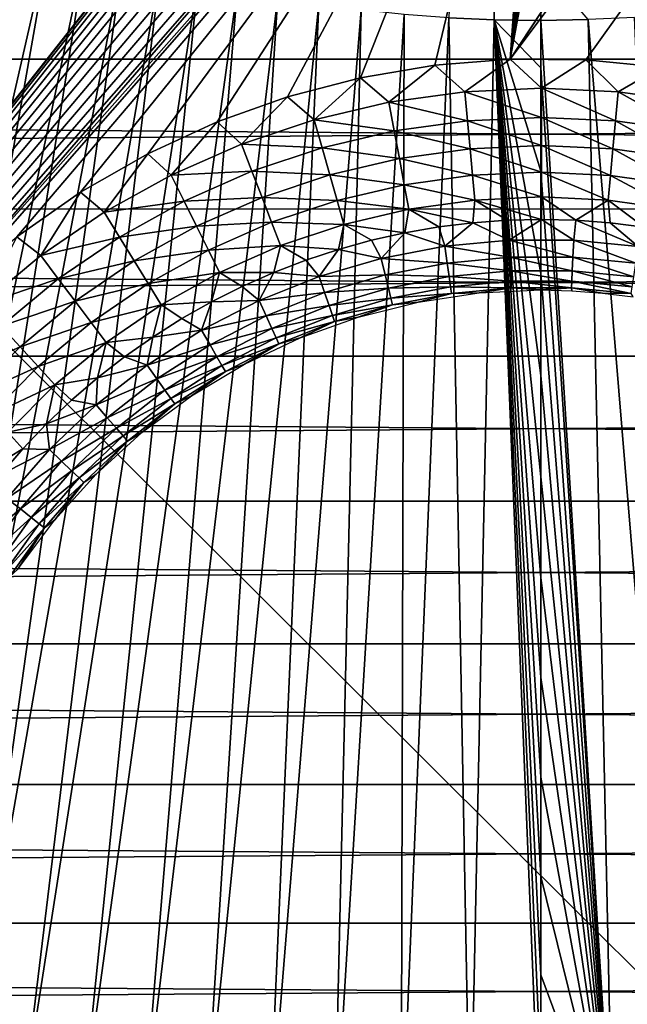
# Model space of a CAD drawing. Header units: millimetres. Extents: x -300 to 300, y -500 to 500.
# Tile 441 of 656: x -9 to 1, y -56 to -39. Entities that reach past the tile are written whole.
import ezdxf

# ---------------------------------------------------------------- set-up
doc = ezdxf.new("R2010")
doc.units = ezdxf.units.MM
doc.header["$LTSCALE"] = 81.481481
for name, color, linetype in [('19', 7, 'CONTINUOUS'), ('20', 7, 'CONTINUOUS'), ('34', 7, 'CONTINUOUS'), ('47', 7, 'CONTINUOUS'), ('48', 7, 'CONTINUOUS'), ('5', 7, 'CONTINUOUS'), ('6', 7, 'CONTINUOUS'), ('63', 7, 'CONTINUOUS')]:
    doc.layers.add(name, color=color, linetype=linetype)

msp = doc.modelspace()

# ---------------------------------------------------------------- linework, layer by layer
at = {"layer": '19', "color": 7, "linetype": 'CONTINUOUS'}
for points in [[(0, -39.462, 77.053), (0.821, -39.449, 77.053), (0, -38.49, 77.051), (0, -39.462, 77.053)], [(0, -39.462, 77.053), (1.243, -59.319, 77.101), (0.821, -39.449, 77.053), (0, -39.462, 77.053)], [(0, -40.283, 77.054), (1.243, -59.319, 77.101), (0, -39.462, 77.053), (0, -40.283, 77.054)], [(0.821, -39.449, 77.053), (2.456, -59.265, 77.101), (1.621, -39.414, 77.052), (0.821, -39.449, 77.053)], [(1.243, -59.319, 77.101), (2.456, -59.265, 77.101), (0.821, -39.449, 77.053), (1.243, -59.319, 77.101)], [(0, -42.066, 77.059), (1.243, -59.319, 77.101), (0, -40.283, 77.054), (0, -42.066, 77.059)], [(0, -43.838, 77.063), (1.243, -59.319, 77.101), (0, -42.066, 77.059), (0, -43.838, 77.063)], [(0, -45.599, 77.067), (1.243, -59.319, 77.101), (0, -43.838, 77.063), (0, -45.599, 77.067)], [(0, -47.351, 77.071), (1.243, -59.319, 77.101), (0, -45.599, 77.067), (0, -47.351, 77.071)], [(0, -49.092, 77.075), (1.243, -59.319, 77.101), (0, -47.351, 77.071), (0, -49.092, 77.075)], [(0, -50.824, 77.08), (1.243, -59.319, 77.101), (0, -49.092, 77.075), (0, -50.824, 77.08)], [(0, -52.547, 77.084), (1.243, -59.319, 77.101), (0, -50.824, 77.08), (0, -52.547, 77.084)], [(0, -54.26, 77.088), (1.243, -59.319, 77.101), (0, -52.547, 77.084), (0, -54.26, 77.088)], [(0, -55.963, 77.093), (1.243, -59.319, 77.101), (0, -54.26, 77.088), (0, -55.963, 77.093)], [(0, -57.658, 77.097), (1.243, -59.319, 77.101), (0, -55.963, 77.093), (0, -57.658, 77.097)]]:
    msp.add_3dface(points, dxfattribs=at)
at = {"layer": '20', "color": 7, "linetype": 'CONTINUOUS'}
for points in [[(-0.806, -39.45, 77.053), (-0.778, -19.397, 77.016), (-1.593, -39.415, 77.052), (-0.806, -39.45, 77.053)], [(-0.394, -19.414, 77.017), (-0.778, -19.397, 77.016), (-0.806, -39.45, 77.053), (-0.394, -19.414, 77.017)], [(0, -39.462, 77.053), (-0.394, -19.414, 77.017), (-0.806, -39.45, 77.053), (0, -39.462, 77.053)], [(0, -39.462, 77.053), (0, -38.49, 77.051), (-0.394, -19.414, 77.017), (0, -39.462, 77.053)], [(-8.435, -37.77, 77.038), (-9.02, -37.471, 77.036), (-12.779, -56.798, 77.07), (-8.435, -37.77, 77.038)], [(-11.865, -57.209, 77.075), (-8.435, -37.77, 77.038), (-12.779, -56.798, 77.07), (-11.865, -57.209, 77.075)], [(-7.832, -38.043, 77.04), (-8.435, -37.77, 77.038), (-11.865, -57.209, 77.075), (-7.832, -38.043, 77.04)], [(-10.925, -57.583, 77.079), (-7.832, -38.043, 77.04), (-11.865, -57.209, 77.075), (-10.925, -57.583, 77.079)], [(-7.211, -38.292, 77.042), (-7.832, -38.043, 77.04), (-10.925, -57.583, 77.079), (-7.211, -38.292, 77.042)], [(-9.958, -57.92, 77.083), (-7.211, -38.292, 77.042), (-10.925, -57.583, 77.079), (-9.958, -57.92, 77.083)], [(-6.573, -38.517, 77.044), (-7.211, -38.292, 77.042), (-9.958, -57.92, 77.083), (-6.573, -38.517, 77.044)], [(-8.963, -58.22, 77.087), (-6.573, -38.517, 77.044), (-9.958, -57.92, 77.083), (-8.963, -58.22, 77.087)], [(-5.917, -38.717, 77.046), (-6.573, -38.517, 77.044), (-8.963, -58.22, 77.087), (-5.917, -38.717, 77.046)], [(-7.941, -58.484, 77.09), (-5.917, -38.717, 77.046), (-8.963, -58.22, 77.087), (-7.941, -58.484, 77.09)], [(-5.242, -38.893, 77.047), (-5.917, -38.717, 77.046), (-7.941, -58.484, 77.09), (-5.242, -38.893, 77.047)], [(-6.892, -58.712, 77.093), (-5.242, -38.893, 77.047), (-7.941, -58.484, 77.09), (-6.892, -58.712, 77.093)], [(-4.55, -39.045, 77.049), (-5.242, -38.893, 77.047), (-6.892, -58.712, 77.093), (-4.55, -39.045, 77.049)], [(-5.814, -58.904, 77.096), (-4.55, -39.045, 77.049), (-6.892, -58.712, 77.093), (-5.814, -58.904, 77.096)], [(-3.839, -39.173, 77.05), (-4.55, -39.045, 77.049), (-5.814, -58.904, 77.096), (-3.839, -39.173, 77.05)], [(-4.709, -59.06, 77.098), (-3.839, -39.173, 77.05), (-5.814, -58.904, 77.096), (-4.709, -59.06, 77.098)], [(-3.109, -39.277, 77.051), (-3.839, -39.173, 77.05), (-4.709, -59.06, 77.098), (-3.109, -39.277, 77.051)], [(-3.575, -59.182, 77.099), (-3.109, -39.277, 77.051), (-4.709, -59.06, 77.098), (-3.575, -59.182, 77.099)], [(-2.36, -39.358, 77.052), (-3.109, -39.277, 77.051), (-3.575, -59.182, 77.099), (-2.36, -39.358, 77.052)], [(-2.412, -59.268, 77.101), (-2.36, -39.358, 77.052), (-3.575, -59.182, 77.099), (-2.412, -59.268, 77.101)], [(-1.593, -39.415, 77.052), (-2.36, -39.358, 77.052), (-2.412, -59.268, 77.101), (-1.593, -39.415, 77.052)], [(-1.221, -59.319, 77.101), (-1.593, -39.415, 77.052), (-2.412, -59.268, 77.101), (-1.221, -59.319, 77.101)], [(-0.806, -39.45, 77.053), (-1.593, -39.415, 77.052), (-1.221, -59.319, 77.101), (-0.806, -39.45, 77.053)], [(0, -59.337, 77.102), (-0.806, -39.45, 77.053), (-1.221, -59.319, 77.101), (0, -59.337, 77.102)], [(0, -59.337, 77.102), (0, -57.658, 77.097), (-0.806, -39.45, 77.053), (0, -59.337, 77.102)], [(0, -57.658, 77.097), (0, -55.963, 77.093), (-0.806, -39.45, 77.053), (0, -57.658, 77.097)], [(0, -55.963, 77.093), (0, -54.26, 77.088), (-0.806, -39.45, 77.053), (0, -55.963, 77.093)], [(0, -54.26, 77.088), (0, -52.547, 77.084), (-0.806, -39.45, 77.053), (0, -54.26, 77.088)], [(0, -52.547, 77.084), (0, -50.824, 77.08), (-0.806, -39.45, 77.053), (0, -52.547, 77.084)], [(0, -50.824, 77.08), (0, -49.092, 77.075), (-0.806, -39.45, 77.053), (0, -50.824, 77.08)], [(0, -49.092, 77.075), (0, -47.351, 77.071), (-0.806, -39.45, 77.053), (0, -49.092, 77.075)], [(0, -47.351, 77.071), (0, -45.599, 77.067), (-0.806, -39.45, 77.053), (0, -47.351, 77.071)], [(0, -45.599, 77.067), (0, -43.838, 77.063), (-0.806, -39.45, 77.053), (0, -45.599, 77.067)], [(0, -43.838, 77.063), (0, -42.066, 77.059), (-0.806, -39.45, 77.053), (0, -43.838, 77.063)], [(0, -42.066, 77.059), (0, -40.283, 77.054), (-0.806, -39.45, 77.053), (0, -42.066, 77.059)], [(0, -40.283, 77.054), (0, -39.462, 77.053), (-0.806, -39.45, 77.053), (0, -40.283, 77.054)]]:
    msp.add_3dface(points, dxfattribs=at)
at = {"layer": '34', "color": 7, "linetype": 'CONTINUOUS'}
for points in [[(54.5, 0, 501.493), (54.5, -108.5, 501.493), (-54.5, 0, 501.493), (54.5, 0, 501.493)], [(-54.5, 0, 501.493), (54.5, -108.5, 501.493), (-54.5, -108.5, 501.493), (-54.5, 0, 501.493)]]:
    msp.add_3dface(points, dxfattribs=at)
at = {"layer": '47', "color": 7, "linetype": 'CONTINUOUS'}
for points in [[(-1.83, -40.238, 545.993), (-1.312, -40.695, 545.96), (-0.529, -40.134, 545.993), (-1.83, -40.238, 545.993)], [(-1.312, -40.695, 545.96), (0.013, -40.635, 545.96), (-0.529, -40.134, 545.993), (-1.312, -40.695, 545.96)], [(-0.529, -40.134, 545.993), (0.013, -40.635, 545.96), (0.776, -40.145, 545.993), (-0.529, -40.134, 545.993)], [(0.013, -40.635, 545.96), (1.339, -40.698, 545.96), (0.776, -40.145, 545.993), (0.013, -40.635, 545.96)], [(0.776, -40.145, 545.993), (1.339, -40.698, 545.96), (2.075, -40.27, 545.993), (0.776, -40.145, 545.993)], [(-3.117, -40.455, 545.993), (-2.626, -40.877, 545.96), (-1.83, -40.238, 545.993), (-3.117, -40.455, 545.993)], [(-2.626, -40.877, 545.96), (-1.312, -40.695, 545.96), (-1.83, -40.238, 545.993), (-2.626, -40.877, 545.96)], [(1.339, -40.698, 545.96), (2.653, -40.882, 545.96), (2.075, -40.27, 545.993), (1.339, -40.698, 545.96)], [(-4.38, -40.784, 545.993), (-3.918, -41.18, 545.96), (-3.117, -40.455, 545.993), (-4.38, -40.784, 545.993)], [(-3.918, -41.18, 545.96), (-2.626, -40.877, 545.96), (-3.117, -40.455, 545.993), (-3.918, -41.18, 545.96)], [(0.013, -40.635, 545.96), (-1.312, -40.695, 545.96), (0.013, -41.138, 545.862), (0.013, -40.635, 545.96)], [(1.339, -40.698, 545.96), (0.013, -40.635, 545.96), (1.292, -41.198, 545.862), (1.339, -40.698, 545.96)], [(1.292, -41.198, 545.862), (0.013, -40.635, 545.96), (0.013, -41.138, 545.862), (1.292, -41.198, 545.862)], [(-5.595, -41.217, 545.993), (-5.177, -41.6, 545.96), (-4.38, -40.784, 545.993), (-5.595, -41.217, 545.993)], [(-5.177, -41.6, 545.96), (-3.918, -41.18, 545.96), (-4.38, -40.784, 545.993), (-5.177, -41.6, 545.96)], [(-1.312, -40.695, 545.96), (-2.626, -40.877, 545.96), (-1.266, -41.196, 545.862), (-1.312, -40.695, 545.96)], [(0.013, -41.138, 545.862), (-1.312, -40.695, 545.96), (-1.266, -41.196, 545.862), (0.013, -41.138, 545.862)], [(2.56, -41.376, 545.862), (1.339, -40.698, 545.96), (1.292, -41.198, 545.862), (2.56, -41.376, 545.862)], [(2.653, -40.882, 545.96), (1.339, -40.698, 545.96), (2.56, -41.376, 545.862), (2.653, -40.882, 545.96)], [(-2.626, -40.877, 545.96), (-3.918, -41.18, 545.96), (-2.534, -41.371, 545.862), (-2.626, -40.877, 545.96)], [(-1.266, -41.196, 545.862), (-2.626, -40.877, 545.96), (-2.534, -41.371, 545.862), (-1.266, -41.196, 545.862)], [(-3.918, -41.18, 545.96), (-5.177, -41.6, 545.96), (-3.781, -41.663, 545.862), (-3.918, -41.18, 545.96)], [(-2.534, -41.371, 545.862), (-3.918, -41.18, 545.96), (-3.781, -41.663, 545.862), (-2.534, -41.371, 545.862)], [(0.013, -41.138, 545.862), (-1.266, -41.196, 545.862), (0.012, -41.624, 545.701), (0.013, -41.138, 545.862)], [(1.247, -41.682, 545.701), (0.013, -41.138, 545.862), (0.012, -41.624, 545.701), (1.247, -41.682, 545.701)], [(1.292, -41.198, 545.862), (0.013, -41.138, 545.862), (1.247, -41.682, 545.701), (1.292, -41.198, 545.862)], [(-6.796, -41.768, 545.993), (-6.391, -42.135, 545.96), (-5.595, -41.217, 545.993), (-6.796, -41.768, 545.993)], [(-6.391, -42.135, 545.96), (-5.177, -41.6, 545.96), (-5.595, -41.217, 545.993), (-6.391, -42.135, 545.96)], [(-1.266, -41.196, 545.862), (-2.534, -41.371, 545.862), (-1.222, -41.68, 545.701), (-1.266, -41.196, 545.862)], [(0.012, -41.624, 545.701), (-1.266, -41.196, 545.862), (-1.222, -41.68, 545.701), (0.012, -41.624, 545.701)], [(2.47, -41.854, 545.701), (1.292, -41.198, 545.862), (1.247, -41.682, 545.701), (2.47, -41.854, 545.701)], [(2.56, -41.376, 545.862), (1.292, -41.198, 545.862), (2.47, -41.854, 545.701), (2.56, -41.376, 545.862)], [(-2.534, -41.371, 545.862), (-3.781, -41.663, 545.862), (-2.446, -41.849, 545.701), (-2.534, -41.371, 545.862)], [(-1.222, -41.68, 545.701), (-2.534, -41.371, 545.862), (-2.446, -41.849, 545.701), (-1.222, -41.68, 545.701)], [(-5.177, -41.6, 545.96), (-6.391, -42.135, 545.96), (-4.996, -42.069, 545.862), (-5.177, -41.6, 545.96)], [(-3.781, -41.663, 545.862), (-5.177, -41.6, 545.96), (-4.996, -42.069, 545.862), (-3.781, -41.663, 545.862)], [(-3.781, -41.663, 545.862), (-4.996, -42.069, 545.862), (-3.649, -42.131, 545.701), (-3.781, -41.663, 545.862)], [(-2.446, -41.849, 545.701), (-3.781, -41.663, 545.862), (-3.649, -42.131, 545.701), (-2.446, -41.849, 545.701)], [(-1.222, -41.68, 545.701), (-2.446, -41.849, 545.701), (-1.18, -42.139, 545.479), (-1.222, -41.68, 545.701)], [(0.012, -41.624, 545.701), (-1.222, -41.68, 545.701), (0.012, -42.085, 545.479), (0.012, -41.624, 545.701)], [(0.012, -42.085, 545.479), (-1.222, -41.68, 545.701), (-1.18, -42.139, 545.479), (0.012, -42.085, 545.479)], [(1.247, -41.682, 545.701), (0.012, -41.624, 545.701), (1.204, -42.142, 545.479), (1.247, -41.682, 545.701)], [(1.204, -42.142, 545.479), (0.012, -41.624, 545.701), (0.012, -42.085, 545.479), (1.204, -42.142, 545.479)], [(2.385, -42.308, 545.479), (1.247, -41.682, 545.701), (1.204, -42.142, 545.479), (2.385, -42.308, 545.479)], [(2.47, -41.854, 545.701), (1.247, -41.682, 545.701), (2.385, -42.308, 545.479), (2.47, -41.854, 545.701)], [(-7.96, -42.433, 545.993), (-7.551, -42.78, 545.96), (-6.796, -41.768, 545.993), (-7.96, -42.433, 545.993)], [(-7.551, -42.78, 545.96), (-6.391, -42.135, 545.96), (-6.796, -41.768, 545.993), (-7.551, -42.78, 545.96)], [(-2.446, -41.849, 545.701), (-3.649, -42.131, 545.701), (-2.361, -42.303, 545.479), (-2.446, -41.849, 545.701)], [(-1.18, -42.139, 545.479), (-2.446, -41.849, 545.701), (-2.361, -42.303, 545.479), (-1.18, -42.139, 545.479)], [(-6.391, -42.135, 545.96), (-7.551, -42.78, 545.96), (-6.167, -42.585, 545.862), (-6.391, -42.135, 545.96)], [(-4.996, -42.069, 545.862), (-6.391, -42.135, 545.96), (-6.167, -42.585, 545.862), (-4.996, -42.069, 545.862)], [(-4.996, -42.069, 545.862), (-6.167, -42.585, 545.862), (-4.82, -42.523, 545.701), (-4.996, -42.069, 545.862)], [(-3.649, -42.131, 545.701), (-4.996, -42.069, 545.862), (-4.82, -42.523, 545.701), (-3.649, -42.131, 545.701)], [(-3.649, -42.131, 545.701), (-4.82, -42.523, 545.701), (-3.523, -42.575, 545.479), (-3.649, -42.131, 545.701)], [(-2.361, -42.303, 545.479), (-3.649, -42.131, 545.701), (-3.523, -42.575, 545.479), (-2.361, -42.303, 545.479)], [(-1.18, -42.139, 545.479), (-2.361, -42.303, 545.479), (-1.14, -42.567, 545.2), (-1.18, -42.139, 545.479)], [(0.012, -42.085, 545.479), (-1.18, -42.139, 545.479), (0.012, -42.515, 545.2), (0.012, -42.085, 545.479)], [(0.012, -42.515, 545.2), (-1.18, -42.139, 545.479), (-1.14, -42.567, 545.2), (0.012, -42.515, 545.2)], [(1.204, -42.142, 545.479), (0.012, -42.085, 545.479), (1.164, -42.569, 545.2), (1.204, -42.142, 545.479)], [(1.164, -42.569, 545.2), (0.012, -42.085, 545.479), (0.012, -42.515, 545.2), (1.164, -42.569, 545.2)], [(2.306, -42.73, 545.2), (1.204, -42.142, 545.479), (1.164, -42.569, 545.2), (2.306, -42.73, 545.2)], [(2.385, -42.308, 545.479), (1.204, -42.142, 545.479), (2.306, -42.73, 545.2), (2.385, -42.308, 545.479)], [(-2.361, -42.303, 545.479), (-3.523, -42.575, 545.479), (-2.283, -42.725, 545.2), (-2.361, -42.303, 545.479)], [(-1.14, -42.567, 545.2), (-2.361, -42.303, 545.479), (-2.283, -42.725, 545.2), (-1.14, -42.567, 545.2)], [(-9.059, -43.201, 545.993), (-8.646, -43.528, 545.96), (-7.96, -42.433, 545.993), (-9.059, -43.201, 545.993)], [(-8.646, -43.528, 545.96), (-7.551, -42.78, 545.96), (-7.96, -42.433, 545.993), (-8.646, -43.528, 545.96)], [(-4.82, -42.523, 545.701), (-6.167, -42.585, 545.862), (-5.951, -43.021, 545.701), (-4.82, -42.523, 545.701)], [(-4.82, -42.523, 545.701), (-5.951, -43.021, 545.701), (-4.654, -42.953, 545.479), (-4.82, -42.523, 545.701)], [(-3.523, -42.575, 545.479), (-4.82, -42.523, 545.701), (-4.654, -42.953, 545.479), (-3.523, -42.575, 545.479)], [(0.012, -42.515, 545.2), (-1.14, -42.567, 545.2), (0.011, -42.903, 544.87), (0.012, -42.515, 545.2)], [(0.605, -42.918, 544.87), (0.012, -42.515, 545.2), (0.011, -42.903, 544.87), (0.605, -42.918, 544.87)], [(1.164, -42.569, 545.2), (0.012, -42.515, 545.2), (0.605, -42.918, 544.87), (1.164, -42.569, 545.2)], [(-6.167, -42.585, 545.862), (-7.551, -42.78, 545.96), (-7.286, -43.207, 545.862), (-6.167, -42.585, 545.862)], [(-6.167, -42.585, 545.862), (-7.286, -43.207, 545.862), (-5.951, -43.021, 545.701), (-6.167, -42.585, 545.862)], [(-3.523, -42.575, 545.479), (-4.654, -42.953, 545.479), (-3.406, -42.988, 545.2), (-3.523, -42.575, 545.479)], [(-2.283, -42.725, 545.2), (-3.523, -42.575, 545.479), (-3.406, -42.988, 545.2), (-2.283, -42.725, 545.2)], [(-2.283, -42.725, 545.2), (-3.406, -42.988, 545.2), (-2.349, -43.133, 544.87), (-2.283, -42.725, 545.2)], [(-1.764, -43.032, 544.87), (-2.283, -42.725, 545.2), (-2.349, -43.133, 544.87), (-1.764, -43.032, 544.87)], [(-1.14, -42.567, 545.2), (-2.283, -42.725, 545.2), (-1.174, -42.96, 544.87), (-1.14, -42.567, 545.2)], [(-1.174, -42.96, 544.87), (-2.283, -42.725, 545.2), (-1.764, -43.032, 544.87), (-1.174, -42.96, 544.87)], [(-0.582, -42.917, 544.87), (-1.14, -42.567, 545.2), (-1.174, -42.96, 544.87), (-0.582, -42.917, 544.87)], [(0.011, -42.903, 544.87), (-1.14, -42.567, 545.2), (-0.582, -42.917, 544.87), (0.011, -42.903, 544.87)], [(1.197, -42.963, 544.87), (1.164, -42.569, 545.2), (0.605, -42.918, 544.87), (1.197, -42.963, 544.87)], [(2.306, -42.73, 545.2), (1.164, -42.569, 545.2), (1.786, -43.036, 544.87), (2.306, -42.73, 545.2)], [(1.786, -43.036, 544.87), (1.164, -42.569, 545.2), (1.197, -42.963, 544.87), (1.786, -43.036, 544.87)], [(-7.551, -42.78, 545.96), (-8.646, -43.528, 545.96), (-7.286, -43.207, 545.862), (-7.551, -42.78, 545.96)], [(-5.951, -43.021, 545.701), (-7.286, -43.207, 545.862), (-7.031, -43.621, 545.701), (-5.951, -43.021, 545.701)], [(-5.951, -43.021, 545.701), (-7.031, -43.621, 545.701), (-5.746, -43.434, 545.479), (-5.951, -43.021, 545.701)], [(-4.654, -42.953, 545.479), (-5.951, -43.021, 545.701), (-5.746, -43.434, 545.479), (-4.654, -42.953, 545.479)], [(-4.654, -42.953, 545.479), (-5.746, -43.434, 545.479), (-4.499, -43.354, 545.2), (-4.654, -42.953, 545.479)], [(-3.406, -42.988, 545.2), (-4.654, -42.953, 545.479), (-4.499, -43.354, 545.2), (-3.406, -42.988, 545.2)], [(-3.406, -42.988, 545.2), (-4.499, -43.354, 545.2), (-3.501, -43.421, 544.87), (-3.406, -42.988, 545.2)], [(-2.928, -43.263, 544.87), (-3.406, -42.988, 545.2), (-3.501, -43.421, 544.87), (-2.928, -43.263, 544.87)], [(-2.349, -43.133, 544.87), (-3.406, -42.988, 545.2), (-2.928, -43.263, 544.87), (-2.349, -43.133, 544.87)], [(-9.668, -44.375, 545.96), (-8.646, -43.528, 545.96), (-9.059, -43.201, 545.993), (-9.668, -44.375, 545.96)], [(-7.286, -43.207, 545.862), (-8.646, -43.528, 545.96), (-8.344, -43.93, 545.862), (-7.286, -43.207, 545.862)], [(-7.286, -43.207, 545.862), (-8.344, -43.93, 545.862), (-7.031, -43.621, 545.701), (-7.286, -43.207, 545.862)], [(-4.499, -43.354, 545.2), (-5.746, -43.434, 545.479), (-5.555, -43.819, 545.2), (-4.499, -43.354, 545.2)], [(-4.499, -43.354, 545.2), (-5.555, -43.819, 545.2), (-4.619, -43.82, 544.87), (-4.499, -43.354, 545.2)], [(-4.065, -43.607, 544.87), (-4.499, -43.354, 545.2), (-4.619, -43.82, 544.87), (-4.065, -43.607, 544.87)], [(-3.501, -43.421, 544.87), (-4.499, -43.354, 545.2), (-4.065, -43.607, 544.87), (-3.501, -43.421, 544.87)], [(-8.646, -43.528, 545.96), (-9.668, -44.375, 545.96), (-8.344, -43.93, 545.862), (-8.646, -43.528, 545.96)], [(-5.746, -43.434, 545.479), (-7.031, -43.621, 545.701), (-6.788, -44.013, 545.479), (-5.746, -43.434, 545.479)], [(-5.746, -43.434, 545.479), (-6.788, -44.013, 545.479), (-5.555, -43.819, 545.2), (-5.746, -43.434, 545.479)], [(-7.031, -43.621, 545.701), (-8.344, -43.93, 545.862), (-8.051, -44.318, 545.701), (-7.031, -43.621, 545.701)], [(-7.031, -43.621, 545.701), (-8.051, -44.318, 545.701), (-6.788, -44.013, 545.479), (-7.031, -43.621, 545.701)], [(-5.555, -43.819, 545.2), (-6.788, -44.013, 545.479), (-6.563, -44.379, 545.2), (-5.555, -43.819, 545.2)], [(-5.555, -43.819, 545.2), (-6.563, -44.379, 545.2), (-5.692, -44.326, 544.87), (-5.555, -43.819, 545.2)], [(-5.162, -44.06, 544.87), (-5.555, -43.819, 545.2), (-5.692, -44.326, 544.87), (-5.162, -44.06, 544.87)], [(-4.619, -43.82, 544.87), (-5.555, -43.819, 545.2), (-5.162, -44.06, 544.87), (-4.619, -43.82, 544.87)], [(-8.344, -43.93, 545.862), (-9.668, -44.375, 545.96), (-9.329, -44.747, 545.862), (-8.344, -43.93, 545.862)], [(-8.344, -43.93, 545.862), (-9.329, -44.747, 545.862), (-8.051, -44.318, 545.701), (-8.344, -43.93, 545.862)], [(-6.788, -44.013, 545.479), (-8.051, -44.318, 545.701), (-7.773, -44.687, 545.479), (-6.788, -44.013, 545.479)], [(-6.788, -44.013, 545.479), (-7.773, -44.687, 545.479), (-6.563, -44.379, 545.2), (-6.788, -44.013, 545.479)], [(-8.051, -44.318, 545.701), (-9.329, -44.747, 545.862), (-9.002, -45.107, 545.701), (-8.051, -44.318, 545.701)], [(-8.051, -44.318, 545.701), (-9.002, -45.107, 545.701), (-7.773, -44.687, 545.479), (-8.051, -44.318, 545.701)], [(-6.563, -44.379, 545.2), (-7.773, -44.687, 545.479), (-7.515, -45.03, 545.2), (-6.563, -44.379, 545.2)], [(-6.563, -44.379, 545.2), (-7.515, -45.03, 545.2), (-6.711, -44.936, 544.87), (-6.563, -44.379, 545.2)], [(-6.209, -44.618, 544.87), (-6.563, -44.379, 545.2), (-6.711, -44.936, 544.87), (-6.209, -44.618, 544.87)], [(-5.692, -44.326, 544.87), (-6.563, -44.379, 545.2), (-6.209, -44.618, 544.87), (-5.692, -44.326, 544.87)], [(-9.329, -44.747, 545.862), (-10.236, -45.652, 545.862), (-9.002, -45.107, 545.701), (-9.329, -44.747, 545.862)], [(-7.773, -44.687, 545.479), (-9.002, -45.107, 545.701), (-8.692, -45.448, 545.479), (-7.773, -44.687, 545.479)], [(-7.773, -44.687, 545.479), (-8.692, -45.448, 545.479), (-7.515, -45.03, 545.2), (-7.773, -44.687, 545.479)], [(-6.711, -44.936, 544.87), (-7.515, -45.03, 545.2), (-7.197, -45.277, 544.87), (-6.711, -44.936, 544.87)], [(-9.002, -45.107, 545.701), (-10.236, -45.652, 545.862), (-9.877, -45.979, 545.701), (-9.002, -45.107, 545.701)], [(-9.002, -45.107, 545.701), (-9.877, -45.979, 545.701), (-8.692, -45.448, 545.479), (-9.002, -45.107, 545.701)], [(-7.515, -45.03, 545.2), (-8.692, -45.448, 545.479), (-8.403, -45.765, 545.2), (-7.515, -45.03, 545.2)], [(-7.515, -45.03, 545.2), (-8.403, -45.765, 545.2), (-7.665, -45.642, 544.87), (-7.515, -45.03, 545.2)], [(-7.197, -45.277, 544.87), (-7.515, -45.03, 545.2), (-7.665, -45.642, 544.87), (-7.197, -45.277, 544.87)], [(-8.692, -45.448, 545.479), (-9.877, -45.979, 545.701), (-9.536, -46.291, 545.479), (-8.692, -45.448, 545.479)], [(-8.692, -45.448, 545.479), (-9.536, -46.291, 545.479), (-8.403, -45.765, 545.2), (-8.692, -45.448, 545.479)], [(-8.403, -45.765, 545.2), (-9.536, -46.291, 545.479), (-9.219, -46.58, 545.2), (-8.403, -45.765, 545.2)], [(-8.403, -45.765, 545.2), (-9.219, -46.58, 545.2), (-8.546, -46.438, 544.87), (-8.403, -45.765, 545.2)], [(-8.115, -46.029, 544.87), (-8.403, -45.765, 545.2), (-8.546, -46.438, 544.87), (-8.115, -46.029, 544.87)], [(-7.665, -45.642, 544.87), (-8.403, -45.765, 545.2), (-8.115, -46.029, 544.87), (-7.665, -45.642, 544.87)], [(-8.546, -46.438, 544.87), (-9.219, -46.58, 545.2), (-8.956, -46.868, 544.87), (-8.546, -46.438, 544.87)], [(-9.219, -46.58, 545.2), (-9.956, -47.467, 545.2), (-8.956, -46.868, 544.87), (-9.219, -46.58, 545.2)], [(-8.956, -46.868, 544.87), (-9.956, -47.467, 545.2), (-9.344, -47.317, 544.87), (-8.956, -46.868, 544.87)]]:
    msp.add_3dface(points, dxfattribs=at)
at = {"layer": '48', "color": 7, "linetype": 'CONTINUOUS'}
for points in [[(-1.764, -43.032, 544.87), (-2.349, -43.133, 544.87), (-1.662, -43.366, 544.492), (-1.764, -43.032, 544.87)], [(-1.174, -42.96, 544.87), (-1.764, -43.032, 544.87), (-1.662, -43.366, 544.492), (-1.174, -42.96, 544.87)], [(-0.548, -43.261, 544.492), (-1.174, -42.96, 544.87), (-1.662, -43.366, 544.492), (-0.548, -43.261, 544.492)], [(-0.582, -42.917, 544.87), (-1.174, -42.96, 544.87), (-0.548, -43.261, 544.492), (-0.582, -42.917, 544.87)], [(0.011, -42.903, 544.87), (-0.582, -42.917, 544.87), (-0.548, -43.261, 544.492), (0.011, -42.903, 544.87)], [(0.57, -43.262, 544.492), (0.011, -42.903, 544.87), (-0.548, -43.261, 544.492), (0.57, -43.262, 544.492)], [(0.605, -42.918, 544.87), (0.011, -42.903, 544.87), (0.57, -43.262, 544.492), (0.605, -42.918, 544.87)], [(1.683, -43.369, 544.492), (0.605, -42.918, 544.87), (0.57, -43.262, 544.492), (1.683, -43.369, 544.492)], [(1.197, -42.963, 544.87), (0.605, -42.918, 544.87), (1.683, -43.369, 544.492), (1.197, -42.963, 544.87)], [(1.786, -43.036, 544.87), (1.197, -42.963, 544.87), (1.683, -43.369, 544.492), (1.786, -43.036, 544.87)], [(-2.349, -43.133, 544.87), (-2.928, -43.263, 544.87), (-2.76, -43.576, 544.492), (-2.349, -43.133, 544.87)], [(-1.662, -43.366, 544.492), (-2.349, -43.133, 544.87), (-2.76, -43.576, 544.492), (-1.662, -43.366, 544.492)], [(-2.928, -43.263, 544.87), (-3.501, -43.421, 544.87), (-2.76, -43.576, 544.492), (-2.928, -43.263, 544.87)], [(-1.662, -43.366, 544.492), (-2.76, -43.576, 544.492), (-1.62, -43.657, 544.072), (-1.662, -43.366, 544.492)], [(-0.548, -43.261, 544.492), (-1.662, -43.366, 544.492), (-0.535, -43.554, 544.072), (-0.548, -43.261, 544.492)], [(-0.535, -43.554, 544.072), (-1.662, -43.366, 544.492), (-1.62, -43.657, 544.072), (-0.535, -43.554, 544.072)], [(0.57, -43.262, 544.492), (-0.548, -43.261, 544.492), (0.556, -43.555, 544.072), (0.57, -43.262, 544.492)], [(0.556, -43.555, 544.072), (-0.548, -43.261, 544.492), (-0.535, -43.554, 544.072), (0.556, -43.555, 544.072)], [(1.641, -43.66, 544.072), (0.57, -43.262, 544.492), (0.556, -43.555, 544.072), (1.641, -43.66, 544.072)], [(1.683, -43.369, 544.492), (0.57, -43.262, 544.492), (1.641, -43.66, 544.072), (1.683, -43.369, 544.492)], [(-3.501, -43.421, 544.87), (-4.065, -43.607, 544.87), (-3.833, -43.891, 544.492), (-3.501, -43.421, 544.87)], [(-2.76, -43.576, 544.492), (-3.501, -43.421, 544.87), (-3.833, -43.891, 544.492), (-2.76, -43.576, 544.492)], [(-2.76, -43.576, 544.492), (-3.833, -43.891, 544.492), (-2.691, -43.862, 544.072), (-2.76, -43.576, 544.492)], [(-1.62, -43.657, 544.072), (-2.76, -43.576, 544.492), (-2.691, -43.862, 544.072), (-1.62, -43.657, 544.072)], [(-0.535, -43.554, 544.072), (-1.62, -43.657, 544.072), (-0.523, -43.791, 543.619), (-0.535, -43.554, 544.072)], [(0.556, -43.555, 544.072), (-0.535, -43.554, 544.072), (0.544, -43.792, 543.619), (0.556, -43.555, 544.072)], [(0.544, -43.792, 543.619), (-0.535, -43.554, 544.072), (-0.523, -43.791, 543.619), (0.544, -43.792, 543.619)], [(1.607, -43.895, 543.619), (0.556, -43.555, 544.072), (0.544, -43.792, 543.619), (1.607, -43.895, 543.619)], [(1.641, -43.66, 544.072), (0.556, -43.555, 544.072), (1.607, -43.895, 543.619), (1.641, -43.66, 544.072)], [(-4.065, -43.607, 544.87), (-4.619, -43.82, 544.87), (-3.833, -43.891, 544.492), (-4.065, -43.607, 544.87)], [(-1.62, -43.657, 544.072), (-2.691, -43.862, 544.072), (-1.587, -43.892, 543.619), (-1.62, -43.657, 544.072)], [(-0.523, -43.791, 543.619), (-1.62, -43.657, 544.072), (-1.587, -43.892, 543.619), (-0.523, -43.791, 543.619)], [(-4.619, -43.82, 544.87), (-5.162, -44.06, 544.87), (-4.872, -44.305, 544.492), (-4.619, -43.82, 544.87)], [(-3.833, -43.891, 544.492), (-4.619, -43.82, 544.87), (-4.872, -44.305, 544.492), (-3.833, -43.891, 544.492)], [(-3.833, -43.891, 544.492), (-4.872, -44.305, 544.492), (-3.738, -44.168, 544.072), (-3.833, -43.891, 544.492)], [(-2.691, -43.862, 544.072), (-3.833, -43.891, 544.492), (-3.738, -44.168, 544.072), (-2.691, -43.862, 544.072)], [(-2.691, -43.862, 544.072), (-3.738, -44.168, 544.072), (-2.635, -44.093, 543.619), (-2.691, -43.862, 544.072)], [(-1.587, -43.892, 543.619), (-2.691, -43.862, 544.072), (-2.635, -44.093, 543.619), (-1.587, -43.892, 543.619)], [(-1.587, -43.892, 543.619), (-2.635, -44.093, 543.619), (-1.561, -44.068, 543.139), (-1.587, -43.892, 543.619)], [(-0.523, -43.791, 543.619), (-1.587, -43.892, 543.619), (-0.515, -43.969, 543.139), (-0.523, -43.791, 543.619)], [(-0.515, -43.969, 543.139), (-1.587, -43.892, 543.619), (-1.561, -44.068, 543.139), (-0.515, -43.969, 543.139)], [(0.544, -43.792, 543.619), (-0.523, -43.791, 543.619), (0.536, -43.97, 543.139), (0.544, -43.792, 543.619)], [(0.536, -43.97, 543.139), (-0.523, -43.791, 543.619), (-0.515, -43.969, 543.139), (0.536, -43.97, 543.139)], [(1.582, -44.071, 543.139), (0.544, -43.792, 543.619), (0.536, -43.97, 543.139), (1.582, -44.071, 543.139)], [(1.607, -43.895, 543.619), (0.544, -43.792, 543.619), (1.582, -44.071, 543.139), (1.607, -43.895, 543.619)], [(-5.162, -44.06, 544.87), (-5.692, -44.326, 544.87), (-4.872, -44.305, 544.492), (-5.162, -44.06, 544.87)], [(-1.561, -44.068, 543.139), (-2.635, -44.093, 543.619), (-2.593, -44.266, 543.139), (-1.561, -44.068, 543.139)], [(-1.545, -44.182, 542.64), (-1.561, -44.068, 543.139), (-2.593, -44.266, 543.139), (-1.545, -44.182, 542.64)], [(-0.51, -44.084, 542.64), (-0.515, -43.969, 543.139), (-1.561, -44.068, 543.139), (-0.51, -44.084, 542.64)], [(-1.545, -44.182, 542.64), (-0.51, -44.084, 542.64), (-1.561, -44.068, 543.139), (-1.545, -44.182, 542.64)], [(-0.51, -44.084, 542.64), (-1.545, -44.182, 542.64), (-1.066, -44.174, 542.132), (-0.51, -44.084, 542.64)], [(0, -44.122, 542.132), (-0.51, -44.084, 542.64), (-1.066, -44.174, 542.132), (0, -44.122, 542.132)], [(-0.51, -44.084, 542.64), (0.53, -44.085, 542.64), (-0.515, -43.969, 543.139), (-0.51, -44.084, 542.64)], [(0.53, -44.085, 542.64), (0.536, -43.97, 543.139), (-0.515, -43.969, 543.139), (0.53, -44.085, 542.64)], [(0.53, -44.085, 542.64), (-0.51, -44.084, 542.64), (0, -44.122, 542.132), (0.53, -44.085, 542.64)], [(0.534, -44.135, 542.132), (0.53, -44.085, 542.64), (0, -44.122, 542.132), (0.534, -44.135, 542.132)], [(0.53, -44.085, 542.64), (1.565, -44.185, 542.64), (0.536, -43.97, 543.139), (0.53, -44.085, 542.64)], [(1.565, -44.185, 542.64), (0.53, -44.085, 542.64), (1.067, -44.175, 542.132), (1.565, -44.185, 542.64)], [(1.067, -44.175, 542.132), (0.53, -44.085, 542.64), (0.534, -44.135, 542.132), (1.067, -44.175, 542.132)], [(1.565, -44.185, 542.64), (1.582, -44.071, 543.139), (0.536, -43.97, 543.139), (1.565, -44.185, 542.64)], [(-3.738, -44.168, 544.072), (-4.872, -44.305, 544.492), (-4.75, -44.572, 544.072), (-3.738, -44.168, 544.072)], [(-3.738, -44.168, 544.072), (-4.75, -44.572, 544.072), (-3.66, -44.393, 543.619), (-3.738, -44.168, 544.072)], [(-2.635, -44.093, 543.619), (-3.738, -44.168, 544.072), (-3.66, -44.393, 543.619), (-2.635, -44.093, 543.619)], [(-2.635, -44.093, 543.619), (-3.66, -44.393, 543.619), (-2.593, -44.266, 543.139), (-2.635, -44.093, 543.619)], [(-2.566, -44.378, 542.64), (-1.545, -44.182, 542.64), (-2.593, -44.266, 543.139), (-2.566, -44.378, 542.64)], [(-1.545, -44.182, 542.64), (-2.566, -44.378, 542.64), (-2.121, -44.331, 542.132), (-1.545, -44.182, 542.64)], [(-1.066, -44.174, 542.132), (-1.545, -44.182, 542.64), (-2.121, -44.331, 542.132), (-1.066, -44.174, 542.132)], [(1.597, -44.24, 542.132), (1.565, -44.185, 542.64), (1.067, -44.175, 542.132), (1.597, -44.24, 542.132)], [(-5.692, -44.326, 544.87), (-6.209, -44.618, 544.87), (-5.867, -44.817, 544.492), (-5.692, -44.326, 544.87)], [(-4.872, -44.305, 544.492), (-5.692, -44.326, 544.87), (-5.867, -44.817, 544.492), (-4.872, -44.305, 544.492)], [(-4.872, -44.305, 544.492), (-5.867, -44.817, 544.492), (-4.75, -44.572, 544.072), (-4.872, -44.305, 544.492)], [(-3.66, -44.393, 543.619), (-4.75, -44.572, 544.072), (-4.652, -44.789, 543.619), (-3.66, -44.393, 543.619)], [(-3.66, -44.393, 543.619), (-4.652, -44.789, 543.619), (-3.602, -44.561, 543.139), (-3.66, -44.393, 543.619)], [(-2.593, -44.266, 543.139), (-3.66, -44.393, 543.619), (-3.602, -44.561, 543.139), (-2.593, -44.266, 543.139)], [(-2.566, -44.378, 542.64), (-2.593, -44.266, 543.139), (-3.602, -44.561, 543.139), (-2.566, -44.378, 542.64)], [(-3.565, -44.67, 542.64), (-2.566, -44.378, 542.64), (-3.602, -44.561, 543.139), (-3.565, -44.67, 542.64)], [(-2.566, -44.378, 542.64), (-3.565, -44.67, 542.64), (-3.156, -44.59, 542.132), (-2.566, -44.378, 542.64)], [(-2.121, -44.331, 542.132), (-2.566, -44.378, 542.64), (-3.156, -44.59, 542.132), (-2.121, -44.331, 542.132)], [(-4.75, -44.572, 544.072), (-5.867, -44.817, 544.492), (-5.72, -45.071, 544.072), (-4.75, -44.572, 544.072)], [(-4.75, -44.572, 544.072), (-5.72, -45.071, 544.072), (-4.652, -44.789, 543.619), (-4.75, -44.572, 544.072)], [(-3.602, -44.561, 543.139), (-4.652, -44.789, 543.619), (-4.578, -44.951, 543.139), (-3.602, -44.561, 543.139)], [(-3.565, -44.67, 542.64), (-3.602, -44.561, 543.139), (-4.578, -44.951, 543.139), (-3.565, -44.67, 542.64)], [(-3.156, -44.59, 542.132), (-3.565, -44.67, 542.64), (-4.16, -44.949, 542.132), (-3.156, -44.59, 542.132)], [(-6.209, -44.618, 544.87), (-6.711, -44.936, 544.87), (-5.867, -44.817, 544.492), (-6.209, -44.618, 544.87)], [(-4.53, -45.055, 542.64), (-3.565, -44.67, 542.64), (-4.578, -44.951, 543.139), (-4.53, -45.055, 542.64)], [(-3.565, -44.67, 542.64), (-4.53, -45.055, 542.64), (-4.16, -44.949, 542.132), (-3.565, -44.67, 542.64)], [(-6.711, -44.936, 544.87), (-7.197, -45.277, 544.87), (-6.808, -45.421, 544.492), (-6.711, -44.936, 544.87)], [(-5.867, -44.817, 544.492), (-6.711, -44.936, 544.87), (-6.808, -45.421, 544.492), (-5.867, -44.817, 544.492)], [(-5.867, -44.817, 544.492), (-6.808, -45.421, 544.492), (-5.72, -45.071, 544.072), (-5.867, -44.817, 544.492)], [(-4.652, -44.789, 543.619), (-5.72, -45.071, 544.072), (-5.601, -45.277, 543.619), (-4.652, -44.789, 543.619)], [(-4.652, -44.789, 543.619), (-5.601, -45.277, 543.619), (-4.578, -44.951, 543.139), (-4.652, -44.789, 543.619)], [(-5.72, -45.071, 544.072), (-6.808, -45.421, 544.492), (-6.638, -45.66, 544.072), (-5.72, -45.071, 544.072)], [(-5.72, -45.071, 544.072), (-6.638, -45.66, 544.072), (-5.601, -45.277, 543.619), (-5.72, -45.071, 544.072)], [(-4.578, -44.951, 543.139), (-5.601, -45.277, 543.619), (-5.513, -45.431, 543.139), (-4.578, -44.951, 543.139)], [(-4.53, -45.055, 542.64), (-4.578, -44.951, 543.139), (-5.513, -45.431, 543.139), (-4.53, -45.055, 542.64)], [(-5.455, -45.531, 542.64), (-4.53, -45.055, 542.64), (-5.513, -45.431, 543.139), (-5.455, -45.531, 542.64)], [(-4.53, -45.055, 542.64), (-5.455, -45.531, 542.64), (-5.125, -45.405, 542.132), (-4.53, -45.055, 542.64)], [(-4.16, -44.949, 542.132), (-4.53, -45.055, 542.64), (-5.125, -45.405, 542.132), (-4.16, -44.949, 542.132)], [(-7.197, -45.277, 544.87), (-7.665, -45.642, 544.87), (-6.808, -45.421, 544.492), (-7.197, -45.277, 544.87)], [(-5.601, -45.277, 543.619), (-6.638, -45.66, 544.072), (-6.5, -45.854, 543.619), (-5.601, -45.277, 543.619)], [(-5.601, -45.277, 543.619), (-6.5, -45.854, 543.619), (-5.513, -45.431, 543.139), (-5.601, -45.277, 543.619)], [(-6.808, -45.421, 544.492), (-7.665, -45.642, 544.87), (-7.688, -46.111, 544.492), (-6.808, -45.421, 544.492)], [(-6.808, -45.421, 544.492), (-7.688, -46.111, 544.492), (-6.638, -45.66, 544.072), (-6.808, -45.421, 544.492)], [(-5.513, -45.431, 543.139), (-6.5, -45.854, 543.619), (-6.397, -45.999, 543.139), (-5.513, -45.431, 543.139)], [(-5.455, -45.531, 542.64), (-5.513, -45.431, 543.139), (-6.397, -45.999, 543.139), (-5.455, -45.531, 542.64)], [(-5.125, -45.405, 542.132), (-5.455, -45.531, 542.64), (-6.04, -45.953, 542.132), (-5.125, -45.405, 542.132)], [(-6.331, -46.092, 542.64), (-5.455, -45.531, 542.64), (-6.397, -45.999, 543.139), (-6.331, -46.092, 542.64)], [(-5.455, -45.531, 542.64), (-6.331, -46.092, 542.64), (-6.04, -45.953, 542.132), (-5.455, -45.531, 542.64)], [(-7.665, -45.642, 544.87), (-8.115, -46.029, 544.87), (-7.688, -46.111, 544.492), (-7.665, -45.642, 544.87)], [(-6.638, -45.66, 544.072), (-7.688, -46.111, 544.492), (-7.496, -46.333, 544.072), (-6.638, -45.66, 544.072)], [(-6.638, -45.66, 544.072), (-7.496, -46.333, 544.072), (-6.5, -45.854, 543.619), (-6.638, -45.66, 544.072)], [(-6.5, -45.854, 543.619), (-7.496, -46.333, 544.072), (-7.34, -46.513, 543.619), (-6.5, -45.854, 543.619)], [(-6.5, -45.854, 543.619), (-7.34, -46.513, 543.619), (-6.397, -45.999, 543.139), (-6.5, -45.854, 543.619)], [(-6.04, -45.953, 542.132), (-6.331, -46.092, 542.64), (-6.897, -46.588, 542.132), (-6.04, -45.953, 542.132)], [(-8.115, -46.029, 544.87), (-8.546, -46.438, 544.87), (-7.688, -46.111, 544.492), (-8.115, -46.029, 544.87)], [(-7.688, -46.111, 544.492), (-8.546, -46.438, 544.87), (-8.498, -46.882, 544.492), (-7.688, -46.111, 544.492)], [(-7.688, -46.111, 544.492), (-8.498, -46.882, 544.492), (-7.496, -46.333, 544.072), (-7.688, -46.111, 544.492)], [(-6.397, -45.999, 543.139), (-7.34, -46.513, 543.619), (-7.224, -46.647, 543.139), (-6.397, -45.999, 543.139)], [(-6.331, -46.092, 542.64), (-6.397, -45.999, 543.139), (-7.224, -46.647, 543.139), (-6.331, -46.092, 542.64)], [(-7.149, -46.734, 542.64), (-6.331, -46.092, 542.64), (-7.224, -46.647, 543.139), (-7.149, -46.734, 542.64)], [(-6.331, -46.092, 542.64), (-7.149, -46.734, 542.64), (-6.897, -46.588, 542.132), (-6.331, -46.092, 542.64)], [(-8.546, -46.438, 544.87), (-8.956, -46.868, 544.87), (-8.498, -46.882, 544.492), (-8.546, -46.438, 544.87)], [(-7.496, -46.333, 544.072), (-8.498, -46.882, 544.492), (-8.286, -47.085, 544.072), (-7.496, -46.333, 544.072)], [(-7.496, -46.333, 544.072), (-8.286, -47.085, 544.072), (-7.34, -46.513, 543.619), (-7.496, -46.333, 544.072)], [(-7.34, -46.513, 543.619), (-8.286, -47.085, 544.072), (-8.114, -47.249, 543.619), (-7.34, -46.513, 543.619)], [(-7.34, -46.513, 543.619), (-8.114, -47.249, 543.619), (-7.224, -46.647, 543.139), (-7.34, -46.513, 543.619)], [(-6.897, -46.588, 542.132), (-7.149, -46.734, 542.64), (-7.688, -47.305, 542.132), (-6.897, -46.588, 542.132)], [(-7.224, -46.647, 543.139), (-8.114, -47.249, 543.619), (-7.985, -47.372, 543.139), (-7.224, -46.647, 543.139)], [(-7.149, -46.734, 542.64), (-7.224, -46.647, 543.139), (-7.985, -47.372, 543.139), (-7.149, -46.734, 542.64)], [(-7.902, -47.451, 542.64), (-7.149, -46.734, 542.64), (-7.985, -47.372, 543.139), (-7.902, -47.451, 542.64)], [(-7.149, -46.734, 542.64), (-7.902, -47.451, 542.64), (-7.688, -47.305, 542.132), (-7.149, -46.734, 542.64)], [(-8.956, -46.868, 544.87), (-9.344, -47.317, 544.87), (-8.498, -46.882, 544.492), (-8.956, -46.868, 544.87)], [(-8.498, -46.882, 544.492), (-9.344, -47.317, 544.87), (-9.231, -47.727, 544.492), (-8.498, -46.882, 544.492)], [(-8.498, -46.882, 544.492), (-9.231, -47.727, 544.492), (-8.286, -47.085, 544.072), (-8.498, -46.882, 544.492)], [(-8.286, -47.085, 544.072), (-9.231, -47.727, 544.492), (-9, -47.908, 544.072), (-8.286, -47.085, 544.072)], [(-8.286, -47.085, 544.072), (-9, -47.908, 544.072), (-8.114, -47.249, 543.619), (-8.286, -47.085, 544.072)], [(-8.114, -47.249, 543.619), (-9, -47.908, 544.072), (-8.814, -48.055, 543.619), (-8.114, -47.249, 543.619)], [(-8.114, -47.249, 543.619), (-8.814, -48.055, 543.619), (-7.985, -47.372, 543.139), (-8.114, -47.249, 543.619)], [(-7.688, -47.305, 542.132), (-7.902, -47.451, 542.64), (-8.405, -48.095, 542.132), (-7.688, -47.305, 542.132)], [(-7.985, -47.372, 543.139), (-8.814, -48.055, 543.619), (-8.674, -48.166, 543.139), (-7.985, -47.372, 543.139)], [(-7.902, -47.451, 542.64), (-7.985, -47.372, 543.139), (-8.674, -48.166, 543.139), (-7.902, -47.451, 542.64)], [(-8.584, -48.237, 542.64), (-7.902, -47.451, 542.64), (-8.674, -48.166, 543.139), (-8.584, -48.237, 542.64)], [(-7.902, -47.451, 542.64), (-8.584, -48.237, 542.64), (-8.405, -48.095, 542.132), (-7.902, -47.451, 542.64)], [(-9.231, -47.727, 544.492), (-9.881, -48.637, 544.492), (-9, -47.908, 544.072), (-9.231, -47.727, 544.492)], [(-9, -47.908, 544.072), (-9.881, -48.637, 544.492), (-9.634, -48.796, 544.072), (-9, -47.908, 544.072)], [(-9, -47.908, 544.072), (-9.634, -48.796, 544.072), (-8.814, -48.055, 543.619), (-9, -47.908, 544.072)], [(-8.814, -48.055, 543.619), (-9.634, -48.796, 544.072), (-9.434, -48.925, 543.619), (-8.814, -48.055, 543.619)], [(-8.814, -48.055, 543.619), (-9.434, -48.925, 543.619), (-8.674, -48.166, 543.139), (-8.814, -48.055, 543.619)], [(-8.674, -48.166, 543.139), (-9.434, -48.925, 543.619), (-9.284, -49.021, 543.139), (-8.674, -48.166, 543.139)], [(-8.584, -48.237, 542.64), (-8.674, -48.166, 543.139), (-9.284, -49.021, 543.139), (-8.584, -48.237, 542.64)], [(-8.405, -48.095, 542.132), (-8.584, -48.237, 542.64), (-9.041, -48.951, 542.132), (-8.405, -48.095, 542.132)], [(-9.188, -49.083, 542.64), (-8.584, -48.237, 542.64), (-9.284, -49.021, 543.139), (-9.188, -49.083, 542.64)], [(-8.584, -48.237, 542.64), (-9.188, -49.083, 542.64), (-9.041, -48.951, 542.132), (-8.584, -48.237, 542.64)]]:
    msp.add_3dface(points, dxfattribs=at)
at = {"layer": '5', "color": 7, "linetype": 'CONTINUOUS'}
for points in [[(162.91, -37.495, 11), (162.895, -40.132, 11), (-162.91, -37.495, 11), (162.91, -37.495, 11)], [(162.895, -40.132, 11), (-162.895, -40.132, 11), (-162.91, -37.495, 11), (162.895, -40.132, 11)], [(162.895, -40.132, 11), (162.879, -42.723, 11), (-162.895, -40.132, 11), (162.895, -40.132, 11)], [(162.879, -42.723, 11), (-162.879, -42.722, 11), (-162.895, -40.132, 11), (162.879, -42.723, 11)], [(162.879, -42.723, 11), (162.862, -45.269, 11), (-162.879, -42.722, 11), (162.879, -42.723, 11)], [(162.862, -45.269, 11), (-162.862, -45.269, 11), (-162.879, -42.722, 11), (162.862, -45.269, 11)], [(162.862, -45.269, 11), (162.843, -47.775, 11), (-162.862, -45.269, 11), (162.862, -45.269, 11)], [(162.843, -47.775, 11), (-162.843, -47.774, 11), (-162.862, -45.269, 11), (162.843, -47.775, 11)], [(162.843, -47.775, 11), (162.824, -50.242, 11), (-162.843, -47.774, 11), (162.843, -47.775, 11)], [(162.824, -50.242, 11), (-162.824, -50.242, 11), (-162.843, -47.774, 11), (162.824, -50.242, 11)], [(162.824, -50.242, 11), (162.803, -52.673, 11), (-162.824, -50.242, 11), (162.824, -50.242, 11)], [(162.803, -52.673, 11), (-162.803, -52.673, 11), (-162.824, -50.242, 11), (162.803, -52.673, 11)], [(162.803, -52.673, 11), (162.781, -55.07, 11), (-162.803, -52.673, 11), (162.803, -52.673, 11)], [(162.781, -55.07, 11), (-162.781, -55.069, 11), (-162.803, -52.673, 11), (162.781, -55.07, 11)], [(162.781, -55.07, 11), (162.759, -57.435, 11), (-162.781, -55.069, 11), (162.781, -55.07, 11)], [(162.759, -57.435, 11), (-162.759, -57.434, 11), (-162.781, -55.069, 11), (162.759, -57.435, 11)]]:
    msp.add_3dface(points, dxfattribs=at)
at = {"layer": '6', "color": 7, "linetype": 'CONTINUOUS'}
for points in [[(162.91, -37.495, 16), (-162.91, -37.495, 16), (-162.895, -40.132, 16), (162.91, -37.495, 16)], [(162.895, -40.132, 16), (162.91, -37.495, 16), (-162.895, -40.132, 16), (162.895, -40.132, 16)], [(162.895, -40.132, 16), (-162.895, -40.132, 16), (-162.879, -42.723, 16), (162.895, -40.132, 16)], [(162.879, -42.722, 16), (162.895, -40.132, 16), (-162.879, -42.723, 16), (162.879, -42.722, 16)], [(162.879, -42.722, 16), (-162.879, -42.723, 16), (-162.862, -45.269, 16), (162.879, -42.722, 16)], [(162.862, -45.269, 16), (162.879, -42.722, 16), (-162.862, -45.269, 16), (162.862, -45.269, 16)], [(162.862, -45.269, 16), (-162.862, -45.269, 16), (-162.843, -47.775, 16), (162.862, -45.269, 16)], [(162.843, -47.774, 16), (162.862, -45.269, 16), (-162.843, -47.775, 16), (162.843, -47.774, 16)], [(162.843, -47.774, 16), (-162.843, -47.775, 16), (-162.824, -50.242, 16), (162.843, -47.774, 16)], [(162.824, -50.242, 16), (162.843, -47.774, 16), (-162.824, -50.242, 16), (162.824, -50.242, 16)], [(162.824, -50.242, 16), (-162.824, -50.242, 16), (-162.803, -52.673, 16), (162.824, -50.242, 16)], [(162.803, -52.673, 16), (162.824, -50.242, 16), (-162.803, -52.673, 16), (162.803, -52.673, 16)], [(162.803, -52.673, 16), (-162.803, -52.673, 16), (-162.781, -55.07, 16), (162.803, -52.673, 16)], [(162.781, -55.069, 16), (162.803, -52.673, 16), (-162.781, -55.07, 16), (162.781, -55.069, 16)], [(162.781, -55.069, 16), (-162.781, -55.07, 16), (-162.759, -57.435, 16), (162.781, -55.069, 16)], [(162.759, -57.434, 16), (162.781, -55.069, 16), (-162.759, -57.435, 16), (162.759, -57.434, 16)]]:
    msp.add_3dface(points, dxfattribs=at)
at = {"layer": '63', "color": 7, "linetype": 'CONTINUOUS'}
for points in [[(-0.529, -40.134, 545.993), (0.776, -40.145, 545.993), (29.548, 0, 545.993), (-0.529, -40.134, 545.993)], [(12.271, -20.804, 545.993), (-0.529, -40.134, 545.993), (29.548, 0, 545.993), (12.271, -20.804, 545.993)], [(0.776, -40.145, 545.993), (2.075, -40.27, 545.993), (29.548, 0, 545.993), (0.776, -40.145, 545.993)], [(12.271, -20.804, 545.993), (12.117, -20.958, 545.993), (-0.529, -40.134, 545.993), (12.271, -20.804, 545.993)], [(0.957, -32.117, 545.993), (-0.529, -40.134, 545.993), (12.117, -20.958, 545.993), (0.957, -32.117, 545.993)], [(-11.314, -21.25, 545.993), (-23.635, -59.265, 545.993), (-0.957, -30.51, 545.993), (-11.314, -21.25, 545.993)], [(-0.957, -30.51, 545.993), (-23.635, -59.265, 545.993), (-1.082, -30.689, 545.993), (-0.957, -30.51, 545.993)], [(-1.082, -30.689, 545.993), (-23.635, -59.265, 545.993), (-1.175, -30.886, 545.993), (-1.082, -30.689, 545.993)], [(-1.175, -30.886, 545.993), (-23.635, -59.265, 545.993), (-1.231, -31.096, 545.993), (-1.175, -30.886, 545.993)], [(-1.231, -31.096, 545.993), (-23.635, -59.265, 545.993), (-1.25, -31.314, 545.993), (-1.231, -31.096, 545.993)], [(-1.25, -31.314, 545.993), (-23.635, -59.265, 545.993), (-1.231, -31.531, 545.993), (-1.25, -31.314, 545.993)], [(-1.231, -31.531, 545.993), (-23.635, -59.265, 545.993), (-1.175, -31.741, 545.993), (-1.231, -31.531, 545.993)], [(-1.175, -31.741, 545.993), (-23.635, -59.265, 545.993), (-1.082, -31.939, 545.993), (-1.175, -31.741, 545.993)], [(-1.082, -31.939, 545.993), (-23.635, -59.265, 545.993), (-0.957, -32.117, 545.993), (-1.082, -31.939, 545.993)], [(-0.957, -32.117, 545.993), (-23.635, -59.265, 545.993), (-0.803, -32.271, 545.993), (-0.957, -32.117, 545.993)], [(0.803, -32.271, 545.993), (-0.529, -40.134, 545.993), (0.957, -32.117, 545.993), (0.803, -32.271, 545.993)], [(-0.803, -32.271, 545.993), (-23.635, -59.265, 545.993), (-0.625, -32.396, 545.993), (-0.803, -32.271, 545.993)], [(0.625, -32.396, 545.993), (-0.529, -40.134, 545.993), (0.803, -32.271, 545.993), (0.625, -32.396, 545.993)], [(-0.625, -32.396, 545.993), (-23.635, -59.265, 545.993), (-0.427, -32.488, 545.993), (-0.625, -32.396, 545.993)], [(-0.427, -32.488, 545.993), (-23.635, -59.265, 545.993), (-0.217, -32.545, 545.993), (-0.427, -32.488, 545.993)], [(0.427, -32.488, 545.993), (-0.529, -40.134, 545.993), (0.625, -32.396, 545.993), (0.427, -32.488, 545.993)], [(0.217, -32.545, 545.993), (-0.529, -40.134, 545.993), (0.427, -32.488, 545.993), (0.217, -32.545, 545.993)], [(-23.635, -59.265, 545.993), (-11.03, -45.02, 545.993), (-0.217, -32.545, 545.993), (-23.635, -59.265, 545.993)], [(-0.217, -32.545, 545.993), (-11.03, -45.02, 545.993), (0, -32.564, 545.993), (-0.217, -32.545, 545.993)], [(-11.03, -45.02, 545.993), (-10.085, -44.065, 545.993), (0, -32.564, 545.993), (-11.03, -45.02, 545.993)], [(-10.085, -44.065, 545.993), (-9.059, -43.201, 545.993), (0, -32.564, 545.993), (-10.085, -44.065, 545.993)], [(-9.059, -43.201, 545.993), (-7.96, -42.433, 545.993), (0, -32.564, 545.993), (-9.059, -43.201, 545.993)], [(-7.96, -42.433, 545.993), (-6.796, -41.768, 545.993), (0, -32.564, 545.993), (-7.96, -42.433, 545.993)], [(-6.796, -41.768, 545.993), (-5.595, -41.217, 545.993), (0, -32.564, 545.993), (-6.796, -41.768, 545.993)], [(-5.595, -41.217, 545.993), (-4.38, -40.784, 545.993), (0, -32.564, 545.993), (-5.595, -41.217, 545.993)], [(-4.38, -40.784, 545.993), (-3.117, -40.455, 545.993), (0, -32.564, 545.993), (-4.38, -40.784, 545.993)], [(-3.117, -40.455, 545.993), (-1.83, -40.238, 545.993), (0, -32.564, 545.993), (-3.117, -40.455, 545.993)], [(-1.83, -40.238, 545.993), (-0.529, -40.134, 545.993), (0, -32.564, 545.993), (-1.83, -40.238, 545.993)], [(0, -32.564, 545.993), (-0.529, -40.134, 545.993), (0.217, -32.545, 545.993), (0, -32.564, 545.993)]]:
    msp.add_3dface(points, dxfattribs=at)

doc.saveas('drawing.dxf')
